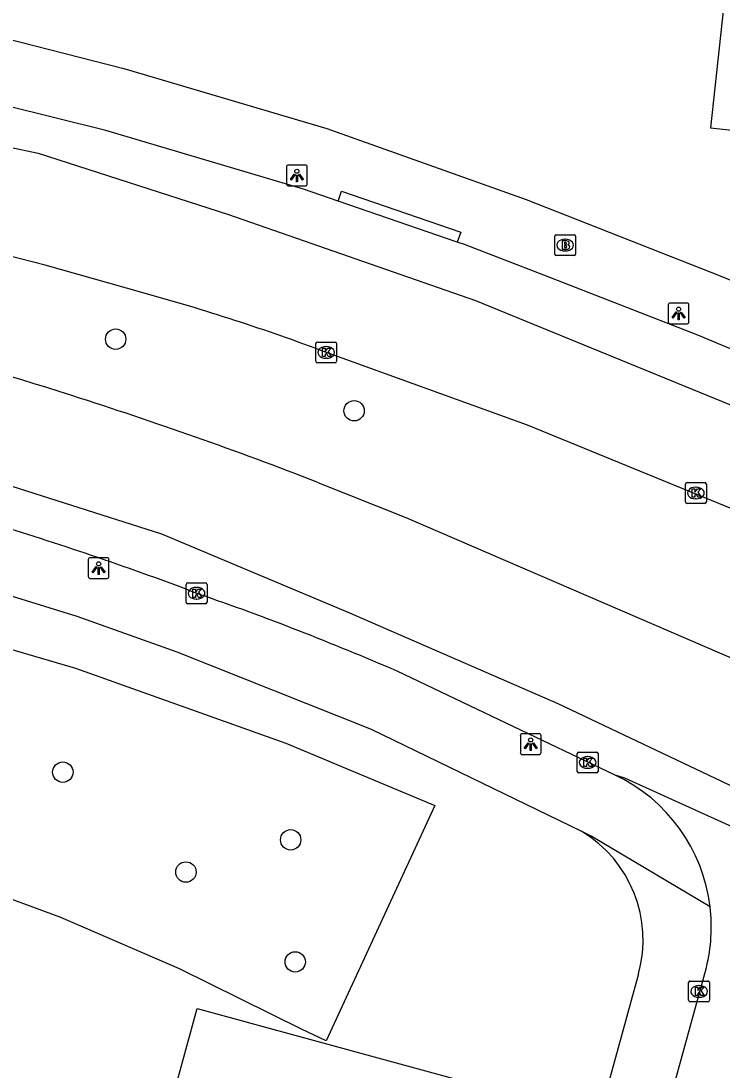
# Model space of a CAD drawing. Extents: x 163010 to 163853, y 382793 to 383982.
# Drawn here: x 163122.3 to 163156, y 383882.5 to 383932.9 of the extents above; entities that cross this region are included whole.
import ezdxf

# ---------------------------------------------------------------- set-up
doc = ezdxf.new("R2010")
doc.units = 0
for name, color, linetype in [('IMGEO_Boom', 7, 'Continuous'), ('IMGEO_Brandkraan', 7, 'Continuous'), ('IMGEO_Kolk', 7, 'Continuous'), ('IMGEO_Lichtpunt', 7, 'Continuous'), ('IMGEO_Loofbos', 7, 'Continuous'), ('IMGEO_Pand', 7, 'Continuous'), ('IMGEO_Rijbaan_lokaal_gesloten', 7, 'Continuous'), ('IMGEO_Voetpad_halfverhard', 7, 'Continuous'), ('IMGEO_Voetpad_open', 7, 'Continuous')]:
    doc.layers.add(name, color=color, linetype=linetype)

msp = doc.modelspace()

# ---------------------------------------------------------------- linework, layer by layer
at = {"layer": 'IMGEO_Boom'}
for centre in [(163126.865, 383917.615), (163138.308, 383914.178), (163124.329, 383896.831), (163135.264, 383893.584), (163130.238, 383892.038), (163135.482, 383887.725)]:
    msp.add_circle(centre, 0.489, dxfattribs=at)
at = {"layer": 'IMGEO_Brandkraan'}
for p, q in [((163147.941, 383921.703), (163147.941, 383922.555)), ((163148.016, 383922.629), (163148.868, 383922.629)), ((163148.942, 383922.555), (163148.942, 383921.703)), ((163148.429, 383922.409), (163148.454, 383922.409)), ((163148.868, 383921.629), (163148.016, 383921.629)), ((163148.452, 383921.849), (163148.427, 383921.849))]:
    msp.add_line(p, q, dxfattribs=at)
for points in [[(163147.941, 383921.703), (163147.941, 383922.555)], [(163148.016, 383922.629), (163148.868, 383922.629)], [(163148.942, 383922.555), (163148.942, 383921.703)], [(163148.289, 383922.329), (163148.289, 383921.929), (163148.502, 383921.929)], [(163148.52, 383922.329), (163148.289, 383922.329)], [(163148.468, 383922.248), (163148.414, 383922.248), (163148.414, 383922.172)], [(163148.414, 383922.172), (163148.467, 383922.172)], [(163148.476, 383922.096), (163148.414, 383922.096), (163148.414, 383922.015)], [(163148.414, 383922.015), (163148.476, 383922.015)], [(163148.868, 383921.629), (163148.016, 383921.629)]]:
    msp.add_lwpolyline(points, dxfattribs=at)
for centre, radius, start, end in [((163148.018, 383922.553), 0.0765, 91.552, 178.448), ((163148.018, 383922.553), 0.0765, 91.552, 178.448), ((163148.866, 383922.553), 0.0765, 1.552, 88.448), ((163148.866, 383922.553), 0.0765, 1.552, 88.448), ((163148.469, 383922.21), 0.0379, 267.8285, 90.9355), ((163148.477, 383922.055), 0.0404, 269.8759, 90.5077), ((163148.524, 383922.184), 0.145, 59.4692, 91.5367), ((163148.549, 383922.231), 0.0922, 285.5137, 58.1501), ((163148.554, 383922.039), 0.105, 301.3115, 78.989), ((163148.018, 383921.705), 0.0765, 181.552, 268.448), ((163148.018, 383921.705), 0.0765, 181.552, 268.448), ((163148.508, 383922.18), 0.251, 268.6676, 293.5347), ((163148.866, 383921.705), 0.0765, 271.552, 358.448), ((163148.866, 383921.705), 0.0765, 271.552, 358.448)]:
    msp.add_arc(centre, radius, start, end, dxfattribs=at)
for centre, major_axis, ratio, start_param, end_param in [((163148.428, 383922.129), (-0.387, 0.002), 0.722429, 4.712389, 7.853982), ((163148.453, 383922.129), (-0.39, 0.002), 0.717154, 1.570796, 4.712389)]:
    msp.add_ellipse(centre, major_axis=major_axis, ratio=ratio, start_param=start_param, end_param=end_param, dxfattribs=at)
at = {"layer": 'IMGEO_Kolk'}
for p, q in [((163136.545, 383917.478), (163137.397, 383917.478)), ((163136.47, 383916.552), (163136.47, 383917.404)), ((163136.958, 383917.258), (163136.983, 383917.258)), ((163137.471, 383917.404), (163137.471, 383916.552)), ((163137.397, 383916.478), (163136.545, 383916.478)), ((163136.981, 383916.698), (163136.956, 383916.698)), ((163154.217, 383909.804), (163154.217, 383910.656)), ((163154.292, 383910.73), (163155.144, 383910.73)), ((163154.705, 383910.51), (163154.73, 383910.51)), ((163155.218, 383910.656), (163155.218, 383909.804)), ((163154.728, 383909.95), (163154.703, 383909.95)), ((163155.144, 383909.73), (163154.292, 383909.73)), ((163130.323, 383905.919), (163131.175, 383905.919)), ((163130.248, 383904.993), (163130.248, 383905.845)), ((163130.736, 383905.699), (163130.761, 383905.699)), ((163131.249, 383905.845), (163131.249, 383904.993)), ((163131.175, 383904.919), (163130.323, 383904.919)), ((163130.759, 383905.139), (163130.734, 383905.139)), ((163149.02, 383896.87), (163149.02, 383897.722)), ((163149.095, 383897.796), (163149.947, 383897.796)), ((163149.508, 383897.576), (163149.533, 383897.576)), ((163150.021, 383897.722), (163150.021, 383896.87)), ((163149.947, 383896.796), (163149.095, 383896.796)), ((163149.531, 383897.016), (163149.506, 383897.016)), ((163154.368, 383885.881), (163154.368, 383886.733)), ((163154.443, 383886.807), (163155.295, 383886.807)), ((163155.369, 383886.733), (163155.369, 383885.881)), ((163154.856, 383886.587), (163154.881, 383886.587)), ((163155.295, 383885.807), (163154.443, 383885.807)), ((163154.879, 383886.027), (163154.854, 383886.027))]:
    msp.add_line(p, q, dxfattribs=at)
for points in [[(163136.545, 383917.478), (163137.397, 383917.478)], [(163136.47, 383916.552), (163136.47, 383917.404)], [(163136.791, 383917.178), (163136.914, 383917.178), (163136.914, 383917.027), (163137.044, 383917.178), (163137.208, 383917.178), (163137.062, 383917.027), (163137.215, 383916.778), (163137.063, 383916.778), (163136.978, 383916.942), (163136.914, 383916.875), (163136.914, 383916.778), (163136.791, 383916.778), (163136.791, 383917.178)], [(163137.471, 383917.404), (163137.471, 383916.552)], [(163137.397, 383916.478), (163136.545, 383916.478)], [(163154.217, 383909.804), (163154.217, 383910.656)], [(163154.292, 383910.73), (163155.144, 383910.73)], [(163154.538, 383910.43), (163154.661, 383910.43), (163154.661, 383910.279), (163154.791, 383910.43), (163154.955, 383910.43), (163154.809, 383910.279), (163154.962, 383910.03), (163154.81, 383910.03), (163154.725, 383910.194), (163154.661, 383910.127), (163154.661, 383910.03), (163154.538, 383910.03), (163154.538, 383910.43)], [(163155.218, 383910.656), (163155.218, 383909.804)], [(163155.144, 383909.73), (163154.292, 383909.73)], [(163130.323, 383905.919), (163131.175, 383905.919)], [(163130.248, 383904.993), (163130.248, 383905.845)], [(163130.569, 383905.619), (163130.692, 383905.619), (163130.692, 383905.468), (163130.822, 383905.619), (163130.986, 383905.619), (163130.84, 383905.468), (163130.993, 383905.219), (163130.841, 383905.219), (163130.756, 383905.383), (163130.692, 383905.316), (163130.692, 383905.219), (163130.569, 383905.219), (163130.569, 383905.619)], [(163131.249, 383905.845), (163131.249, 383904.993)], [(163131.175, 383904.919), (163130.323, 383904.919)], [(163149.02, 383896.87), (163149.02, 383897.722)], [(163149.095, 383897.796), (163149.947, 383897.796)], [(163149.341, 383897.496), (163149.464, 383897.496), (163149.464, 383897.345), (163149.594, 383897.496), (163149.758, 383897.496), (163149.612, 383897.345), (163149.765, 383897.096), (163149.613, 383897.096), (163149.528, 383897.26), (163149.464, 383897.193), (163149.464, 383897.096), (163149.341, 383897.096), (163149.341, 383897.496)], [(163150.021, 383897.722), (163150.021, 383896.87)], [(163149.947, 383896.796), (163149.095, 383896.796)], [(163154.368, 383885.881), (163154.368, 383886.733)], [(163154.443, 383886.807), (163155.295, 383886.807)], [(163155.369, 383886.733), (163155.369, 383885.881)], [(163154.689, 383886.507), (163154.812, 383886.507), (163154.812, 383886.356), (163154.942, 383886.507), (163155.106, 383886.507), (163154.96, 383886.356), (163155.113, 383886.107), (163154.961, 383886.107), (163154.876, 383886.271), (163154.812, 383886.204), (163154.812, 383886.107), (163154.689, 383886.107), (163154.689, 383886.507)], [(163155.295, 383885.807), (163154.443, 383885.807)]]:
    msp.add_lwpolyline(points, dxfattribs=at)
for centre, start, end in [((163136.547, 383917.402), 91.552, 178.448), ((163136.547, 383917.402), 91.552, 178.448), ((163137.395, 383917.402), 1.552, 88.448), ((163137.395, 383917.402), 1.552, 88.448), ((163136.547, 383916.554), 181.552, 268.448), ((163136.547, 383916.554), 181.552, 268.448), ((163137.395, 383916.554), 271.552, 358.448), ((163137.395, 383916.554), 271.552, 358.448), ((163154.294, 383910.654), 91.552, 178.448), ((163154.294, 383910.654), 91.552, 178.448), ((163155.142, 383910.654), 1.552, 88.448), ((163155.142, 383910.654), 1.552, 88.448), ((163154.294, 383909.806), 181.552, 268.448), ((163154.294, 383909.806), 181.552, 268.448), ((163155.142, 383909.806), 271.552, 358.448), ((163155.142, 383909.806), 271.552, 358.448), ((163130.325, 383905.843), 91.552, 178.448), ((163130.325, 383905.843), 91.552, 178.448), ((163131.173, 383905.843), 1.552, 88.448), ((163131.173, 383905.843), 1.552, 88.448), ((163130.325, 383904.995), 181.552, 268.448), ((163130.325, 383904.995), 181.552, 268.448), ((163131.173, 383904.995), 271.552, 358.448), ((163131.173, 383904.995), 271.552, 358.448), ((163149.097, 383897.72), 91.552, 178.448), ((163149.097, 383897.72), 91.552, 178.448), ((163149.945, 383897.72), 1.552, 88.448), ((163149.945, 383897.72), 1.552, 88.448), ((163149.097, 383896.872), 181.552, 268.448), ((163149.097, 383896.872), 181.552, 268.448), ((163149.945, 383896.872), 271.552, 358.448), ((163149.945, 383896.872), 271.552, 358.448), ((163154.445, 383886.731), 91.552, 178.448), ((163154.445, 383886.731), 91.552, 178.448), ((163155.293, 383886.731), 1.552, 88.448), ((163155.293, 383886.731), 1.552, 88.448), ((163154.445, 383885.883), 181.552, 268.448), ((163154.445, 383885.883), 181.552, 268.448), ((163155.293, 383885.883), 271.552, 358.448), ((163155.293, 383885.883), 271.552, 358.448)]:
    msp.add_arc(centre, 0.0765, start, end, dxfattribs=at)
for centre, major_axis, ratio, start_param, end_param in [((163136.957, 383916.978), (-0.387, 0.002), 0.722429, 4.712389, 7.853982), ((163136.982, 383916.978), (-0.39, 0.002), 0.717154, 1.570796, 4.712389), ((163154.704, 383910.23), (-0.387, 0.002), 0.722429, 4.712389, 7.853982), ((163154.729, 383910.23), (-0.39, 0.002), 0.717154, 1.570796, 4.712389), ((163130.735, 383905.419), (-0.387, 0.002), 0.722429, 4.712389, 7.853982), ((163130.76, 383905.419), (-0.39, 0.002), 0.717154, 1.570796, 4.712389), ((163149.507, 383897.296), (-0.387, 0.002), 0.722429, 4.712389, 7.853982), ((163149.532, 383897.296), (-0.39, 0.002), 0.717154, 1.570796, 4.712389), ((163154.855, 383886.307), (-0.387, 0.002), 0.722429, 4.712389, 7.853982), ((163154.88, 383886.307), (-0.39, 0.002), 0.717154, 1.570796, 4.712389)]:
    msp.add_ellipse(centre, major_axis=major_axis, ratio=ratio, start_param=start_param, end_param=end_param, dxfattribs=at)
at = {"layer": 'IMGEO_Lichtpunt'}
for p, q in [((163135.064, 383925.877), (163135.064, 383925.07)), ((163135.064, 383925.877), (163135.064, 383925.07)), ((163135.966, 383925.972), (163135.158, 383925.972)), ((163135.966, 383925.972), (163135.158, 383925.972)), ((163136.06, 383925.07), (163136.06, 383925.877)), ((163136.06, 383925.07), (163136.06, 383925.877)), ((163135.158, 383924.976), (163135.966, 383924.976)), ((163135.158, 383924.976), (163135.966, 383924.976)), ((163153.388, 383919.256), (163153.388, 383918.449)), ((163153.388, 383919.256), (163153.388, 383918.449)), ((163154.29, 383919.351), (163153.482, 383919.351)), ((163154.29, 383919.351), (163153.482, 383919.351)), ((163154.384, 383918.449), (163154.384, 383919.256)), ((163154.384, 383918.449), (163154.384, 383919.256)), ((163153.482, 383918.355), (163154.29, 383918.355)), ((163153.482, 383918.355), (163154.29, 383918.355)), ((163125.548, 383907.032), (163125.548, 383906.225)), ((163125.548, 383907.032), (163125.548, 383906.225)), ((163126.45, 383907.127), (163125.642, 383907.127)), ((163126.45, 383907.127), (163125.642, 383907.127)), ((163126.544, 383906.225), (163126.544, 383907.032)), ((163126.544, 383906.225), (163126.544, 383907.032)), ((163125.642, 383906.131), (163126.45, 383906.131)), ((163125.642, 383906.131), (163126.45, 383906.131)), ((163146.289, 383898.581), (163146.289, 383897.774)), ((163146.289, 383898.581), (163146.289, 383897.774)), ((163147.191, 383898.676), (163146.383, 383898.676)), ((163147.191, 383898.676), (163146.383, 383898.676)), ((163147.285, 383897.774), (163147.285, 383898.581)), ((163147.285, 383897.774), (163147.285, 383898.581)), ((163146.383, 383897.68), (163147.191, 383897.68)), ((163146.383, 383897.68), (163147.191, 383897.68))]:
    msp.add_line(p, q, dxfattribs=at)
for points in [[(163135.438, 383925.541), (163135.477, 383925.513), (163135.289, 383925.251), (163135.251, 383925.278), (163135.438, 383925.541)], [(163135.65, 383925.513), (163135.688, 383925.54), (163135.875, 383925.278), (163135.836, 383925.25), (163135.65, 383925.513)], [(163135.54, 383925.493), (163135.587, 383925.493), (163135.587, 383925.171), (163135.54, 383925.171), (163135.54, 383925.493)], [(163153.762, 383918.92), (163153.801, 383918.892), (163153.613, 383918.63), (163153.575, 383918.657), (163153.762, 383918.92)], [(163153.864, 383918.872), (163153.911, 383918.872), (163153.911, 383918.55), (163153.864, 383918.55), (163153.864, 383918.872)], [(163153.974, 383918.892), (163154.012, 383918.919), (163154.199, 383918.657), (163154.16, 383918.629), (163153.974, 383918.892)], [(163125.922, 383906.696), (163125.961, 383906.668), (163125.773, 383906.406), (163125.735, 383906.433), (163125.922, 383906.696)], [(163126.024, 383906.648), (163126.071, 383906.648), (163126.071, 383906.326), (163126.024, 383906.326), (163126.024, 383906.648)], [(163126.134, 383906.668), (163126.172, 383906.695), (163126.359, 383906.433), (163126.32, 383906.405), (163126.134, 383906.668)], [(163146.663, 383898.245), (163146.702, 383898.217), (163146.514, 383897.955), (163146.476, 383897.982), (163146.663, 383898.245)], [(163146.765, 383898.197), (163146.812, 383898.197), (163146.812, 383897.875), (163146.765, 383897.875), (163146.765, 383898.197)], [(163146.875, 383898.217), (163146.913, 383898.244), (163147.1, 383897.982), (163147.061, 383897.954), (163146.875, 383898.217)]]:
    msp.add_lwpolyline(points, dxfattribs=at)
for centre in [(163135.563, 383925.675), (163153.887, 383919.054), (163126.047, 383906.83), (163146.788, 383898.379)]:
    msp.add_circle(centre, 0.0994, dxfattribs=at)
for centre, start, end in [((163135.158, 383925.877), 90, 180), ((163135.158, 383925.877), 90, 180), ((163135.966, 383925.877), 0, 90), ((163135.966, 383925.877), 0, 90), ((163135.158, 383925.07), 180, 270), ((163135.158, 383925.07), 180, 270), ((163135.966, 383925.07), 270, 0), ((163135.966, 383925.07), 270, 360), ((163153.482, 383919.256), 90, 180), ((163153.482, 383919.256), 90, 180), ((163154.29, 383919.256), 0, 90), ((163154.29, 383919.256), 0, 90), ((163153.482, 383918.449), 180, 270), ((163153.482, 383918.449), 180, 270), ((163154.29, 383918.449), 270, 0), ((163154.29, 383918.449), 270, 360), ((163125.642, 383907.032), 90, 180), ((163125.642, 383907.032), 90, 180), ((163126.45, 383907.032), 0, 90), ((163126.45, 383907.032), 0, 90), ((163125.642, 383906.225), 180, 270), ((163125.642, 383906.225), 180, 270), ((163126.45, 383906.225), 270, 0), ((163126.45, 383906.225), 270, 360), ((163146.383, 383898.581), 90, 180), ((163146.383, 383898.581), 90, 180), ((163147.191, 383898.581), 0, 90), ((163147.191, 383898.581), 0, 90), ((163146.383, 383897.774), 180, 270), ((163146.383, 383897.774), 180, 270), ((163147.191, 383897.774), 270, 0), ((163147.191, 383897.774), 270, 360)]:
    msp.add_arc(centre, 0.0946, start, end, dxfattribs=at)
at = {"layer": 'IMGEO_Loofbos'}
msp.add_lwpolyline([(163115.028, 383904.718), (163124.944, 383901.828), (163135.039, 383898.219), (163142.177, 383895.237), (163136.967, 383883.938), (163135.78, 383884.499), (163129.923, 383887.396), (163124.231, 383889.85), (163117.841, 383892.207)], dxfattribs=at)
at = {"layer": 'IMGEO_Pand'}
msp.add_lwpolyline([(163181.165, 383960.73), (163159.805, 383963.021), (163159.838, 383963.319), (163153.934, 383963.975), (163153.558, 383960.586), (163094.521, 383967.147), (163093.118, 383954.518), (163093.867, 383954.435), (163093.41, 383950.151), (163092.67, 383950.207), (163092.273, 383946.823), (163156.736, 383939.651), (163156.31, 383936.139), (163156.033, 383933.525), (163155.415, 383927.763), (163162.651, 383926.979), (163166.37, 383926.554), (163173.644, 383925.765), (163174.246, 383931.151), (163174.624, 383934.522), (163175.734, 383944.511), (163179.324, 383944.113), (163179.421, 383944.987), (163181.165, 383960.73)], dxfattribs=at)
at = {"layer": 'IMGEO_Rijbaan_lokaal_gesloten'}
for points in [[(163049.348, 383930.967), (163053.815, 383931.302), (163058.991, 383931.624), (163066.058, 383931.951), (163074.864, 383932.168), (163084.323, 383932.06), (163092.259, 383931.624), (163099.326, 383930.972), (163113.907, 383928.502), (163123.148, 383926.544), (163132.281, 383923.607), (163144.131, 383919.474), (163175.768, 383906.531), (163199.034, 383896.851), (163211.777, 383892.101), (163220.692, 383889.273), (163232.868, 383886.228), (163246.023, 383883.617), (163247.841, 383883.216)], [(163137.55, 383924.243), (163135.887, 383924.815), (163126.39, 383927.636), (163116.641, 383930.054)], [(163128.117, 383919.856), (163123.488, 383921.171), (163118.231, 383922.517), (163109.152, 383924.363), (163102.323, 383925.525), (163086.786, 383926.85), (163077.814, 383927.382), (163071.788, 383927.384), (163064.331, 383927.156), (163052.705, 383926.424)], [(163143.264, 383922.277), (163137.55, 383924.243)], [(163213.922, 383893.452), (163213.352, 383893.619), (163190.692, 383902.754), (163171.732, 383910.721), (163154.808, 383917.806), (163147.42, 383920.685), (163143.615, 383922.156), (163143.264, 383922.277)], [(163055.785, 383916.736), (163063.771, 383917.295), (163071.381, 383917.621), (163081.601, 383917.621), (163090.298, 383916.969), (163098.452, 383915.881), (163111.014, 383913.5), (163121.885, 383910.563), (163129.061, 383908.279), (163138.085, 383904.472), (163148.087, 383900.121), (163165.416, 383891.903), (163172.591, 383888.748), (163177.375, 383887.226), (163180.963, 383886.1)], [(163159.181, 383908.354), (163146.631, 383913.487), (163136.989, 383916.973)], [(163136.567, 383910.738), (163140.791, 383909.061), (163156.668, 383902.2)], [(163150.835, 383896.695), (163140.375, 383901.675)], [(163176.519, 383885.108), (163151.312, 383896.545), (163150.835, 383896.695)], [(163127.809, 383790.691), (163131.164, 383802.854), (163135.361, 383815.823), (163137.899, 383824.53), (163155.217, 383887.463)]]:
    msp.add_lwpolyline(points, dxfattribs=at)
for centre, radius, start, end in [((163074.668, 383758.32), 164.406, 72.26112, 79.27537), ((163101.071, 383821.534), 101.974, 69.37654, 74.61981), ((163063.322, 383722.183), 202.282, 68.77115, 72.31883), ((163081.158, 383775.744), 138.835, 69.02451, 73.27508), ((163087.675, 383780.324), 132.3, 66.52585, 70.95049), ((163147.403, 383889.41), 8.053, 6.8097, 64.7744), ((163147.398, 383889.41), 8.058, 346.0168, 6.806)]:
    msp.add_arc(centre, radius, start, end, dxfattribs=at)
at = {"layer": 'IMGEO_Voetpad_halfverhard'}
msp.add_lwpolyline([(163142.066, 383851.198), (163122.803, 383856.434), (163130.777, 383885.495), (163150.057, 383880.23)], dxfattribs=at)
at = {"layer": 'IMGEO_Voetpad_open'}
for points in [[(163053.933, 383937.027), (163053.953, 383936.658), (163066.661, 383937.409), (163076.906, 383937.538), (163086.987, 383937.137), (163101.44, 383935.846), (163112.282, 383934.196), (163117.29, 383933.145), (163127.258, 383930.613), (163137, 383927.725), (163146.563, 383924.32), (163155.953, 383920.628), (163176.923, 383911.904)], [(163137.55, 383924.243), (163137.712, 383924.715), (163143.426, 383922.749), (163143.264, 383922.277)], [(163149.242, 383893.99), (163139.151, 383898.874), (163129.822, 383902.595), (163125.01, 383904.299), (163120.135, 383905.812), (163110.459, 383908.428), (163102.636, 383910.097), (163094.243, 383911.389), (163079.804, 383912.529), (163067.557, 383912.546), (163075.735, 383899.671)], [(163155.399, 383890.365), (163149.696, 383893.757), (163149.242, 383893.99)], [(163151.963, 383887.155), (163150.057, 383880.23)]]:
    msp.add_lwpolyline(points, dxfattribs=at)
msp.add_arc((163146.082, 383888.773), 6.099, 344.6155, 58.7993, dxfattribs=at)

doc.saveas('drawing.dxf')
